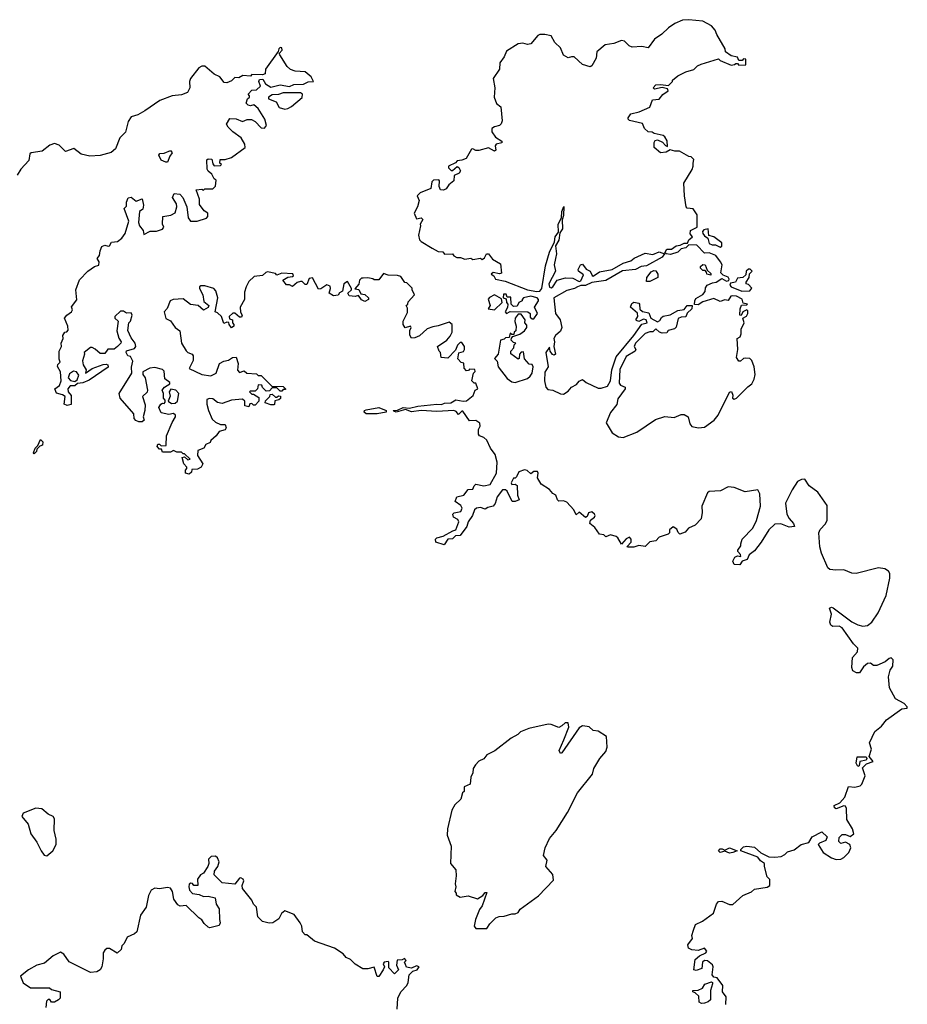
# Model space of a CAD drawing. Extents: x 2106670 to 2323771, y 35271 to 224896.
# Tile 297 of 419: x 2245042 to 2250710, y 145566 to 151850. Entities that reach past the tile are written whole.
import ezdxf

# ---------------------------------------------------------------- set-up
doc = ezdxf.new("R2010")
doc.units = 0

msp = doc.modelspace()

# ---------------------------------------------------------------- linework, layer by layer
at = {"layer": '0CON20XD'}
for points in [[(2248895, 149184.2), (2248982.7, 149217.3), (2249102.6, 149297.4), (2249162.7, 149317.3), (2249221.7, 149311.7), (2249265, 149330), (2249285, 149329.4), (2249310, 149315), (2249321.2, 149271.2), (2249334.3, 149254.3), (2249376.1, 149246.1), (2249415, 149250), (2249476.2, 149293.8), (2249502.2, 149325), (2249575, 149473.8), (2249588.1, 149478.1), (2249596, 149454), (2249593.8, 149433.8), (2249605, 149427.5), (2249620, 149435), (2249692.3, 149507.7), (2249717.5, 149525), (2249732.5, 149555), (2249737.5, 149585), (2249732.5, 149635), (2249717.5, 149675), (2249705, 149686.7), (2249675, 149690), (2249663, 149687), (2249645, 149670), (2249635, 149670), (2249620, 149695), (2249628.8, 149745), (2249622.5, 149815), (2249642.5, 149825), (2249650, 149845), (2249650, 149875), (2249667.5, 149915), (2249660, 149945), (2249683, 149957), (2249692.5, 149975), (2249691.7, 149991.7), (2249685, 149997.5), (2249660, 149985), (2249648.3, 149961.7), (2249640, 149965), (2249642.5, 150005), (2249651.7, 150028.3), (2249685, 150030), (2249690, 150035), (2249661.7, 150041.7), (2249657.5, 150057.5), (2249655, 150066.7), (2249620, 150085), (2249595, 150088.6), (2249584, 150085), (2249565, 150057.5), (2249545, 150062.5), (2249515, 150052.5), (2249475, 150070), (2249405, 150049.5), (2249375, 150030.6), (2249352, 150032), (2249352.9, 150055), (2249360.3, 150069.7), (2249405, 150096), (2249418.6, 150115), (2249420.8, 150139.2), (2249432.5, 150155), (2249465, 150171.2), (2249490, 150175), (2249525, 150197.5), (2249555, 150181.2), (2249570, 150185), (2249572.5, 150195), (2249566.4, 150206.4), (2249535, 150220), (2249520, 150235), (2249526.7, 150285), (2249517.5, 150305), (2249487.5, 150345), (2249445, 150362.5), (2249415, 150360), (2249365, 150410), (2249315, 150414), (2249295, 150394.2), (2249265, 150387.5), (2249245, 150366), (2249198.8, 150351.2), (2249170, 150355), (2249162.5, 150362.5), (2249175, 150386.2), (2249205, 150386.2), (2249233.2, 150406.8), (2249260, 150410), (2249285, 150422.9), (2249306.4, 150423.6), (2249315.8, 150444.2), (2249337.5, 150465), (2249323, 150483), (2249326.4, 150503.6), (2249367.5, 150525), (2249367.5, 150605), (2249343, 150643), (2249305, 150647.5), (2249297.5, 150655), (2249287.5, 150725), (2249283.6, 150806.4), (2249335.9, 150894.1), (2249343.3, 150915), (2249342.5, 150935), (2249347, 150957), (2249330, 150975), (2249315, 150977.5), (2249255, 151010), (2249225, 151010), (2249195, 151020), (2249170, 151005), (2249135, 151000), (2249092.5, 151035), (2249093.6, 151066.4), (2249100, 151080), (2249115, 151083.3), (2249147.5, 151067.5), (2249165, 151047.5), (2249178.3, 151041.7), (2249177, 151077), (2249161.7, 151101.7), (2249150, 151110), (2249093, 151123), (2249081.7, 151131.7), (2249055, 151133.3), (2249031.2, 151155), (2249018.3, 151188.3), (2248936.1, 151206.1), (2248926.7, 151215), (2248927, 151223), (2248945, 151249.2), (2248998.3, 151261.7), (2249065, 151290.8), (2249082.3, 151337.7), (2249125, 151342.5), (2249148.5, 151371.5), (2249182.5, 151395), (2249178.3, 151408.3), (2249145, 151417.5), (2249095, 151407.5), (2249087.5, 151415), (2249105, 151433.3), (2249133.6, 151436.4), (2249185, 151430), (2249210, 151455), (2249210, 151465), (2249245, 151492.5), (2249295, 151517.5), (2249347, 151533), (2249370, 151555), (2249393, 151567), (2249505, 151600), (2249515, 151590), (2249585, 151560), (2249607, 151563), (2249615, 151570), (2249625, 151570), (2249635, 151560), (2249678.3, 151561.7), (2249678.3, 151598.3), (2249665, 151600), (2249655, 151590), (2249635, 151590), (2249625, 151610), (2249585, 151620), (2249550, 151645), (2249547.5, 151665), (2249493.8, 151755), (2249483.8, 151783.8), (2249460.5, 151810.5), (2249405, 151840), (2249315, 151850), (2249275, 151846.7), (2249225, 151826.2), (2249185, 151798.8), (2249141.7, 151758.3), (2249095, 151726.2), (2249055, 151670), (2249015, 151678), (2248953.9, 151673.9), (2248933.9, 151683.9), (2248905, 151712.5), (2248885, 151716.7), (2248835, 151698.8), (2248780.3, 151689.7), (2248727.5, 151645), (2248723.3, 151605), (2248695.8, 151555), (2248685, 151549.2), (2248635, 151564.2), (2248582.5, 151612.5), (2248565, 151614), (2248545, 151606.2), (2248515, 151624.2), (2248495, 151670), (2248460, 151705), (2248435, 151747.5), (2248396.2, 151756.2), (2248363.9, 151756.1), (2248350.5, 151749.5), (2248305, 151696.7), (2248285, 151691.2), (2248255, 151700), (2248225, 151696.2), (2248150.7, 151649.3), (2248135, 151612.5), (2248108.6, 151575), (2248106.7, 151535), (2248066.2, 151475), (2248075.8, 151415.8), (2248071.2, 151355), (2248086.7, 151315), (2248114.1, 151294.1), (2248122, 151205), (2248115.7, 151184.3), (2248105.8, 151174.2), (2248073, 151167), (2248057.5, 151155), (2248056.7, 151135), (2248080.7, 151100.7), (2248120, 151075), (2248120, 151065), (2248083.6, 151056.4), (2248077.5, 151045), (2248081.7, 151018.3), (2248075, 151010), (2248035, 151031.2), (2247974.1, 151015.9), (2247955, 151016.2), (2247935, 151026.2), (2247926.4, 151023.6), (2247892.5, 150965), (2247865, 150952.5), (2247835, 150950), (2247825, 150937.5), (2247780, 150915), (2247780, 150905), (2247798.3, 150888.3), (2247805, 150887.5), (2247835, 150912.5), (2247846.4, 150906.4), (2247856.7, 150885), (2247849.3, 150870.7), (2247817.5, 150855), (2247815, 150822.5), (2247782.9, 150797.1), (2247765, 150770), (2247747.3, 150762.7), (2247730, 150765), (2247720, 150785), (2247722.5, 150822.5), (2247717.5, 150827.5), (2247685, 150826.7), (2247673.3, 150815), (2247666.7, 150773.3), (2247600, 150745), (2247580, 150725), (2247592.5, 150695), (2247582.5, 150655), (2247561.2, 150615), (2247575, 150580), (2247605, 150586.2), (2247616.2, 150575), (2247600, 150545), (2247602.5, 150535), (2247588, 150475), (2247595.8, 150445.8), (2247605, 150434.2), (2247675, 150391.9), (2247715, 150371.2), (2247745, 150367.5), (2247753.8, 150353.8), (2247805, 150356.7), (2247815, 150342.5), (2247833.3, 150333.3), (2247857, 150333), (2247885, 150322.5), (2247923, 150327), (2247935, 150320), (2247985, 150327.5), (2247995, 150320), (2248009.3, 150330.7), (2248023.8, 150356.2), (2248035, 150356.7), (2248061.2, 150321.2), (2248112.5, 150292.5), (2248118.3, 150231.7), (2248105, 150227.5), (2248065, 150236.7), (2248053.3, 150225), (2248070, 150215), (2248080, 150195), (2248142, 150182), (2248285, 150126.9), (2248345, 150114.6), (2248363.7, 150116.4), (2248375.8, 150135), (2248400.3, 150279.7), (2248425.7, 150365.7), (2248457, 150433), (2248460.9, 150465), (2248482.5, 150495), (2248481.2, 150545), (2248501.2, 150585), (2248504.7, 150625.3), (2248517.5, 150657.5), (2248515, 150600), (2248507.1, 150572.9), (2248507.5, 150515), (2248490.3, 150489.7), (2248485, 150443.3), (2248464.3, 150405.7), (2248469.1, 150355), (2248462.5, 150325), (2248455.8, 150285), (2248462.5, 150245), (2248421.4, 150165), (2248425, 150143.8), (2248435, 150138), (2248446, 150145), (2248475, 150187.5), (2248528.3, 150201.7), (2248575, 150201.2), (2248615, 150178.8), (2248625, 150183.3), (2248641.7, 150221.7), (2248610, 150245), (2248607.5, 150255), (2248623.3, 150285), (2248635, 150290), (2248658.8, 150258.8), (2248685.9, 150245.9), (2248696.7, 150216.7), (2248705, 150212.5), (2248745, 150240), (2248825, 150256.7), (2248895, 150296.9), (2248945, 150311.1), (2248965, 150328), (2249035, 150360), (2249085, 150350.6), (2249125, 150368.6), (2249160, 150355), (2249143.8, 150335), (2249045, 150280), (2249010, 150275), (2248975, 150256), (2248892, 150248), (2248784.2, 150185.8), (2248695, 150172.5), (2248655, 150153.3), (2248625, 150153.3), (2248603.3, 150145), (2248585, 150133.8), (2248535, 150122), (2248452.5, 150075), (2248464, 149974), (2248493.3, 149935), (2248503.3, 149885), (2248495, 149862.5), (2248462.5, 149835), (2248452.5, 149815), (2248456.7, 149795), (2248452.5, 149765), (2248462.5, 149715), (2248455, 149710), (2248444, 149714), (2248430, 149735), (2248425, 149760), (2248400.8, 149725), (2248417.1, 149635), (2248395, 149600), (2248394.1, 149545), (2248401.9, 149505), (2248415, 149488.8), (2248445.7, 149485.7), (2248495, 149462), (2248515, 149460), (2248545, 149478.8), (2248566.2, 149505), (2248597.3, 149522.7), (2248615, 149543.8), (2248635, 149553.8), (2248660, 149535), (2248735, 149498), (2248755, 149498), (2248795, 149512), (2248815.4, 149545), (2248822.9, 149615), (2248851.2, 149698.8), (2248964.5, 149835), (2249014.2, 149905.8), (2249048, 149915), (2249042.5, 149935), (2249025, 149938.8), (2248995.9, 149924.1), (2248980, 149930), (2248976.7, 149935), (2248990, 149955), (2248987.5, 149977.5), (2248942.5, 150015), (2248950.8, 150039.2), (2248963.6, 150046.4), (2248995, 150040), (2249000, 150035), (2249001.7, 150001.7), (2249018.3, 149988.3), (2249058.8, 149978.8), (2249072.5, 149945), (2249115, 149921.9), (2249130.6, 149929.4), (2249140, 149950), (2249151.2, 149958.8), (2249195, 149965.6), (2249245, 149994.5), (2249285, 150001.2), (2249305, 150026), (2249336.4, 150026.4), (2249334.3, 150005), (2249303.9, 149976.1), (2249295, 149953.3), (2249265, 149951.4), (2249247, 149943), (2249233.3, 149886.7), (2249223.6, 149876.4), (2249183.8, 149866.2), (2249175, 149852.5), (2249145, 149848.8), (2249127.5, 149855), (2249105, 149877.5), (2249085, 149857.5), (2249065, 149858), (2249035, 149848.1), (2248973.3, 149785), (2248966, 149765), (2248977.5, 149745), (2248972.5, 149735), (2248915, 149699.4), (2248873.4, 149616.6), (2248871.1, 149531.1), (2248878.3, 149518.3), (2248907.5, 149505), (2248907.5, 149495), (2248860.7, 149429.3), (2248854.2, 149395), (2248815, 149343.3), (2248786.1, 149276.1), (2248825, 149214.2), (2248865, 149188), (2248895, 149184.2)], [(2246218.3, 150051.7), (2246250, 150025), (2246246.2, 150013.8), (2246215, 149996.7), (2246182.5, 150025), (2246132.1, 150032.1), (2246085, 150068), (2246022.5, 150065), (2246002, 150055), (2245984.2, 150005.8), (2245964.2, 149985), (2245975, 149942.5), (2246005, 149927.5), (2246035, 149886.2), (2246064.4, 149864.4), (2246075.9, 149785.9), (2246105, 149736.2), (2246115, 149726), (2246143.3, 149715), (2246150, 149705), (2246149.2, 149675), (2246124.1, 149624.1), (2246205, 149586), (2246262.5, 149577.5), (2246297.5, 149595), (2246317.5, 149655), (2246345, 149671.2), (2246375, 149677.5), (2246400, 149695), (2246425, 149696.7), (2246437.5, 149655), (2246433.6, 149613.6), (2246445, 149597.5), (2246475, 149610), (2246493, 149593), (2246555, 149590), (2246565, 149580), (2246585, 149580), (2246651.7, 149511.7), (2246725, 149510), (2246740, 149495), (2246740, 149490), (2246725, 149490), (2246715, 149480), (2246705, 149480), (2246685, 149500), (2246655, 149500), (2246638.3, 149481.7), (2246615, 149480), (2246591.7, 149501.7), (2246588.3, 149518.3), (2246565, 149520), (2246560, 149495), (2246545, 149480), (2246515, 149480), (2246510, 149475), (2246525, 149460), (2246535, 149460), (2246568.3, 149438.3), (2246570, 149415), (2246545, 149390), (2246535, 149390), (2246525, 149400), (2246511.7, 149398.3), (2246505, 149380), (2246480, 149385), (2246480, 149415), (2246465, 149427.5), (2246395, 149422.5), (2246335, 149400), (2246305, 149406.7), (2246275, 149430), (2246255, 149433.3), (2246237.5, 149425), (2246236.4, 149396.4), (2246246.7, 149355), (2246270.7, 149300.7), (2246291.7, 149281.7), (2246325, 149267.5), (2246355, 149267.5), (2246360, 149245), (2246355, 149232.5), (2246315, 149222.5), (2246297.5, 149195), (2246262.5, 149165), (2246258.3, 149151.7), (2246230.7, 149139.3), (2246217.5, 149115), (2246180, 149100), (2246178.3, 149068.3), (2246212.5, 149015), (2246200, 148995), (2246178.3, 148981.7), (2246141.7, 148978.3), (2246138.3, 148961.7), (2246125, 148950), (2246100, 148955), (2246100, 148975), (2246110, 148985), (2246110, 148995), (2246090, 149015), (2246080, 149055), (2246095, 149060), (2246115, 149040), (2246130, 149045), (2246095, 149080), (2246085, 149080), (2246075, 149090), (2246045, 149090), (2246025, 149100), (2246005, 149090), (2245955, 149090), (2245948.3, 149108.3), (2245935, 149110), (2245920, 149125), (2245925, 149140), (2245935, 149140), (2245945, 149130), (2245978.3, 149131.7), (2245980, 149195), (2246015, 149280), (2246036.7, 149315), (2246036, 149326), (2246025, 149337.5), (2245995, 149331.2), (2245945, 149340), (2245930, 149375), (2245943.6, 149396.4), (2245955, 149402.5), (2245965, 149400), (2245971.7, 149408.3), (2245971.7, 149421.7), (2245960, 149435), (2245960, 149465), (2245952.5, 149485), (2245967.5, 149505), (2246000, 149525), (2246000, 149535), (2245968.3, 149558.3), (2245965, 149607.5), (2245955, 149616.7), (2245905, 149630), (2245873.6, 149626.4), (2245827.5, 149602.5), (2245828.8, 149585), (2245844.1, 149564.1), (2245857.5, 149485), (2245856.7, 149473.3), (2245826.7, 149445), (2245842.3, 149392.3), (2245842, 149355), (2245831.2, 149315), (2245837.5, 149295), (2245825, 149282.5), (2245803, 149283), (2245783, 149293), (2245773.9, 149303.9), (2245771.2, 149335), (2245683.3, 149435), (2245676.7, 149465), (2245758.8, 149595), (2245757, 149633), (2245765, 149670), (2245750, 149700), (2245732.5, 149705), (2245721.2, 149725), (2245725, 149736.7), (2245775, 149751.2), (2245783.3, 149765), (2245780, 149785), (2245755, 149820), (2245733, 149867), (2245740, 149915), (2245750, 149925), (2245760, 149965), (2245755, 149980), (2245725, 149977.5), (2245705, 149990), (2245685, 149990), (2245650, 149955), (2245650, 149945), (2245670, 149925), (2245662, 149865), (2245675, 149817.5), (2245690, 149795), (2245687.5, 149785), (2245667.5, 149765), (2245645, 149747.5), (2245605, 149746.2), (2245585, 149720), (2245555, 149718.8), (2245525, 149747.5), (2245505, 149757.5), (2245495, 149757.5), (2245453.3, 149726.7), (2245456.7, 149715), (2245443.3, 149673.3), (2245448.3, 149648.3), (2245467.5, 149615), (2245463, 149593), (2245505, 149623.8), (2245575, 149650), (2245595, 149652.5), (2245605, 149647.5), (2245607.5, 149632.5), (2245485, 149550), (2245445, 149533.3), (2245411.2, 149528.8), (2245395, 149513.8), (2245365, 149512.5), (2245350, 149495), (2245352.5, 149475), (2245371.7, 149451.7), (2245370, 149395), (2245345, 149387.5), (2245327, 149397), (2245332.5, 149445), (2245315, 149456.7), (2245277, 149467), (2245267.5, 149495), (2245295.6, 149514.4), (2245306.2, 149545), (2245301.7, 149601.7), (2245283.6, 149636.4), (2245285, 149650), (2245300, 149665), (2245294.1, 149684.1), (2245293.3, 149735), (2245308.8, 149765), (2245308, 149785), (2245320, 149815), (2245317.5, 149835), (2245330, 149855), (2245342.5, 149857.5), (2245351.7, 149868.3), (2245348.8, 149895), (2245327.5, 149945), (2245342.5, 149965), (2245374, 149985), (2245379.2, 149999.2), (2245373, 150017), (2245407.3, 150062.7), (2245401.2, 150125), (2245425, 150190), (2245477.5, 150245), (2245520, 150275), (2245547.3, 150282.7), (2245548.8, 150305), (2245536.7, 150325), (2245552.5, 150345), (2245555.5, 150375), (2245567.1, 150402.9), (2245585, 150412), (2245606.2, 150403.8), (2245615, 150407.5), (2245629.3, 150430.7), (2245665.7, 150434.3), (2245694.2, 150455.8), (2245716, 150485), (2245738.8, 150565), (2245710, 150645), (2245725, 150660), (2245723.8, 150685), (2245735, 150712.5), (2245755, 150716.7), (2245785, 150691.2), (2245825, 150707.5), (2245833.6, 150666.4), (2245828.3, 150641.7), (2245807.5, 150625), (2245801.2, 150555), (2245806.7, 150535), (2245830, 150505), (2245835, 150480), (2245875, 150500), (2245915, 150500), (2245955, 150512.5), (2245962.5, 150525), (2245953.3, 150545), (2245957, 150593), (2246007, 150603), (2246035, 150617.5), (2246046, 150655), (2246042.5, 150675), (2246017.5, 150715), (2246028.3, 150741.7), (2246065, 150737.5), (2246083.3, 150715), (2246110, 150655), (2246118.8, 150585), (2246133.3, 150565), (2246175.8, 150564.2), (2246235, 150583.3), (2246242.5, 150595), (2246242.5, 150615), (2246220.7, 150630.7), (2246191.2, 150671.2), (2246190, 150705), (2246170, 150765), (2246205, 150767.5), (2246215, 150762.5), (2246225, 150770), (2246275, 150770), (2246291.7, 150788.3), (2246297.5, 150825), (2246283.3, 150833.3), (2246268.8, 150865), (2246245, 150882.5), (2246238.8, 150895), (2246237.5, 150955), (2246245, 150962.5), (2246270, 150960), (2246275, 150930), (2246285, 150917.5), (2246325, 150920), (2246330, 150925), (2246320, 150935), (2246322.5, 150957.5), (2246355, 150957.5), (2246395, 150970), (2246482.5, 151035), (2246480, 151055), (2246456.2, 151095), (2246403.6, 151133.6), (2246373.6, 151163.6), (2246363, 151183), (2246385, 151220), (2246425, 151217.5), (2246465, 151200), (2246495, 151212.5), (2246523, 151213), (2246545, 151200), (2246585, 151160), (2246605, 151157.5), (2246617.5, 151175), (2246607.5, 151215), (2246565, 151282.5), (2246537, 151307), (2246515, 151300), (2246500, 151305), (2246488.3, 151318.3), (2246497.5, 151345), (2246510, 151355), (2246510, 151365), (2246500, 151375), (2246525, 151400), (2246555, 151402.5), (2246580, 151425), (2246570, 151455), (2246572.5, 151467.5), (2246595, 151470), (2246611.7, 151441.7), (2246645, 151418.8), (2246706.4, 151433.6), (2246765, 151424.3), (2246793, 151437), (2246855, 151439.4), (2246885, 151452.9), (2246917.5, 151455), (2246903.3, 151485), (2246865, 151518), (2246800.7, 151520.7), (2246771.7, 151531.7), (2246750.7, 151550.7), (2246702.5, 151625), (2246700, 151635), (2246718, 151655), (2246715, 151670), (2246705, 151673.3), (2246696.7, 151665), (2246692.5, 151647.5), (2246612.5, 151535), (2246610, 151505), (2246591.7, 151498.3), (2246525, 151500), (2246515, 151490), (2246467, 151493), (2246441.7, 151478.3), (2246415, 151480), (2246395, 151460), (2246365, 151447.5), (2246348.3, 151448.3), (2246320, 151485), (2246285, 151502.5), (2246225, 151553.3), (2246205, 151553.8), (2246185, 151542), (2246132.9, 151475), (2246125.8, 151455), (2246128.6, 151415), (2246114.7, 151385.3), (2246075, 151370.4), (2246015.9, 151364.1), (2245937.5, 151335), (2245841.9, 151268.1), (2245796.7, 151243.3), (2245755, 151230.5), (2245735, 151200), (2245717.6, 151132.4), (2245681.4, 151095), (2245653.9, 151026.1), (2245626.7, 151003.3), (2245555, 150982.5), (2245489.3, 150979.3), (2245435, 150990.8), (2245387.7, 151027.7), (2245335, 151008.6), (2245295, 151049.2), (2245265, 151059.2), (2245235, 151049.2), (2245185, 151011.1), (2245115, 151001.2), (2245106.1, 150993.9), (2245099.5, 150950.5), (2245049.2, 150895), (2245025, 150858.6)], [(2246735, 151280), (2246755, 151283.8), (2246776.7, 151295), (2246845, 151352.5), (2246847.5, 151375), (2246835, 151383.3), (2246725, 151383.8), (2246695, 151373.3), (2246655, 151370), (2246630, 151355), (2246630, 151345), (2246680, 151325), (2246699.3, 151289.3), (2246735, 151280)], [(2245975, 150940), (2245945, 150953.8), (2245931.4, 150985), (2245937.5, 150995), (2245965, 150999.2), (2246005, 151015.8), (2246015, 151000), (2246000, 150980), (2245985, 150941.2), (2245975, 150940)], [(2249515, 150398), (2249525, 150403.8), (2249525, 150425.7), (2249475, 150463.8), (2249443.6, 150473.6), (2249437.5, 150515), (2249411.4, 150508.6), (2249401.2, 150498.8), (2249403.3, 150485), (2249415, 150470), (2249436.7, 150456.7), (2249445, 150422.5), (2249463.8, 150413.8), (2249485, 150414), (2249515, 150398)], [(2249455, 150220), (2249430, 150225), (2249428.3, 150238.3), (2249418.3, 150248.3), (2249405, 150250), (2249390, 150265), (2249390, 150275), (2249405, 150287.5), (2249420, 150285), (2249431.7, 150251.7), (2249455, 150230), (2249455, 150220)], [(2249653.3, 150116.7), (2249705, 150120), (2249717, 150137), (2249695, 150160), (2249680, 150165), (2249680, 150175), (2249700, 150205), (2249701.7, 150228.3), (2249720, 150245), (2249707, 150257), (2249695, 150257.5), (2249680, 150245), (2249678.3, 150221.7), (2249660, 150205), (2249625, 150200), (2249612.5, 150175), (2249581.2, 150168.8), (2249576.7, 150155), (2249584.5, 150144.5), (2249653.3, 150116.7)], [(2250172.5, 146535), (2250225, 146500), (2250255, 146491.2), (2250285, 146493.3), (2250305, 146502.5), (2250337.5, 146535), (2250350, 146565), (2250342.5, 146585), (2250315, 146600), (2250285, 146592.5), (2250273.3, 146605), (2250275, 146630), (2250295, 146650), (2250315, 146650), (2250345, 146637.5), (2250367.5, 146655), (2250360, 146685), (2250323.3, 146745), (2250322.5, 146815), (2250315, 146830), (2250305, 146832.5), (2250255, 146813.3), (2250245, 146820), (2250243.3, 146835), (2250278.8, 146851.2), (2250311.4, 146888.6), (2250334.5, 146955.5), (2250375, 146952.1), (2250409.9, 146960.1), (2250419.8, 146970.2), (2250441.1, 147025), (2250423.9, 147076.1), (2250449.2, 147100.8), (2250492.5, 147115), (2250467, 147147), (2250481.2, 147195), (2250468.8, 147235), (2250502.1, 147307.9), (2250545, 147341.2), (2250577.8, 147382.2), (2250675, 147452.5), (2250710, 147455), (2250710, 147465), (2250690, 147485), (2250634, 147515), (2250596, 147585), (2250589.2, 147655), (2250601.2, 147698.8), (2250616.7, 147725), (2250620, 147765), (2250607.5, 147777.5), (2250595, 147772.5), (2250568.3, 147751.7), (2250515, 147728.8), (2250495, 147727.5), (2250475, 147743.8), (2250455, 147741.2), (2250430.7, 147719.3), (2250405, 147682), (2250385, 147682), (2250362.5, 147695), (2250356.4, 147716.4), (2250360.7, 147779.3), (2250392.5, 147815), (2250395, 147840), (2250367.1, 147867.1), (2250295, 147969.4), (2250275, 147980), (2250235, 147977.5), (2250221.2, 147985), (2250215.8, 148005), (2250225.7, 148055.7), (2250212.5, 148095), (2250225, 148100), (2250235.5, 148095.5), (2250355, 148008), (2250395, 147987.5), (2250425, 147980), (2250455.5, 147984.5), (2250482.5, 148005), (2250524.2, 148065), (2250574.4, 148175), (2250598.6, 148285), (2250598.8, 148315), (2250590.5, 148330.5), (2250565.7, 148345.7), (2250525, 148352.5), (2250383.5, 148316.5), (2250355, 148317.5), (2250305, 148338.2), (2250252.6, 148337.4), (2250215, 148340), (2250201.5, 148351.5), (2250161.8, 148445), (2250151.5, 148485), (2250144.3, 148575), (2250153.6, 148596.4), (2250187.4, 148632.6), (2250199.2, 148655), (2250198.9, 148748.9), (2250138.8, 148835), (2250083.8, 148875), (2250055, 148916.7), (2250033.6, 148916.4), (2250008.3, 148901.7), (2249975, 148850), (2249932.5, 148765), (2249940, 148695), (2249955, 148666.2), (2249982.5, 148635), (2249990, 148615), (2249955, 148612.2), (2249903, 148633), (2249865, 148631.2), (2249825.7, 148594.3), (2249776.7, 148515), (2249735, 148460.8), (2249701.2, 148435), (2249688, 148405), (2249656.4, 148393.6), (2249640, 148370), (2249603.8, 148373.8), (2249595.8, 148395), (2249609.3, 148420.7), (2249625, 148427.5), (2249646.2, 148423.8), (2249645, 148437.5), (2249627.5, 148455), (2249627.5, 148465), (2249647.1, 148492.9), (2249646, 148505), (2249655.5, 148534.5), (2249724.2, 148605), (2249746.7, 148653.3), (2249772.9, 148745), (2249769.2, 148825), (2249755, 148848.8), (2249675, 148837.1), (2249605, 148864), (2249565, 148868.8), (2249516.6, 148843.4), (2249445, 148838.6), (2249435, 148830), (2249398.9, 148745), (2249400.8, 148705), (2249394, 148665), (2249355, 148623.3), (2249312.5, 148605), (2249290.7, 148579.3), (2249257.5, 148567.5), (2249246.4, 148576.4), (2249238.8, 148598.8), (2249215, 148612.5), (2249192.5, 148595), (2249192.5, 148575), (2249183.6, 148566.4), (2249125, 148546.7), (2249105, 148523.3), (2249065, 148517.5), (2249035, 148487.5), (2248995, 148493.3), (2248963, 148483), (2248923, 148483), (2248921.7, 148488.3), (2248946.7, 148515), (2248947.5, 148535), (2248937, 148547), (2248915, 148537.5), (2248885, 148502.5), (2248862.3, 148542.3), (2248851.2, 148551.2), (2248815, 148562.5), (2248785, 148550), (2248771.7, 148561.7), (2248745, 148567.5), (2248715, 148610), (2248682.5, 148635), (2248687.5, 148655), (2248712.5, 148675), (2248717.5, 148685), (2248712.5, 148695), (2248695, 148708.8), (2248675, 148702.5), (2248665, 148680), (2248655, 148672.5), (2248615, 148707.5), (2248595, 148690), (2248581.2, 148721.2), (2248535, 148771.2), (2248515, 148778.8), (2248485, 148776.2), (2248476.2, 148785), (2248466.2, 148815), (2248445.8, 148825.8), (2248425, 148851.2), (2248371.2, 148885), (2248348, 148925), (2248353.3, 148955), (2248347.5, 148967.5), (2248325, 148966.7), (2248305, 148952.5), (2248283.6, 148973.6), (2248265, 148976.7), (2248230, 148965), (2248215, 148932.5), (2248206.1, 148923.9), (2248195, 148923.3), (2248180, 148895), (2248185, 148884), (2248206.4, 148886.4), (2248217.7, 148877.7), (2248220.8, 148815), (2248232.5, 148785), (2248205, 148774), (2248186, 148776), (2248155, 148841.2), (2248145, 148850), (2248125, 148848.8), (2248090, 148805), (2248078.1, 148761.9), (2248065, 148746.2), (2248032.3, 148737.7), (2248015, 148726.7), (2247985, 148737.5), (2247958, 148732), (2247947.3, 148722.7), (2247934.3, 148685), (2247906.2, 148645), (2247897.5, 148615), (2247855, 148557.5), (2247825, 148556.2), (2247805, 148537.5), (2247776.4, 148533.6), (2247751.7, 148498.3), (2247700, 148515), (2247697.5, 148535), (2247705, 148542.5), (2247747, 148553), (2247807, 148587), (2247827.5, 148595), (2247846.2, 148645), (2247839.5, 148659.5), (2247811.2, 148675), (2247807.5, 148695), (2247816.7, 148703.3), (2247858.1, 148711.9), (2247867.3, 148732.7), (2247859.7, 148749.7), (2247823.3, 148775), (2247833.3, 148805), (2247877.5, 148815), (2247905, 148852.5), (2247935.8, 148854.2), (2247944, 148876), (2247955, 148886.7), (2248005, 148876), (2248045.9, 148884.1), (2248087.5, 148955), (2248090, 149025), (2248077.5, 149075), (2248049.2, 149115), (2248025.7, 149165.7), (2248005, 149183.3), (2247977.5, 149195), (2247972.5, 149205), (2247972.5, 149235), (2247982.5, 149255), (2247980, 149275), (2247955, 149292.5), (2247915, 149290), (2247871.7, 149351.7), (2247865, 149352.5), (2247845, 149330), (2247829.3, 149349.3), (2247815, 149356.2), (2247705, 149349.5), (2247605, 149356.7), (2247545, 149347.1), (2247505, 149361.4), (2247445.7, 149344.3), (2247430.7, 149350.7), (2247427.5, 149355), (2247455, 149358.8), (2247490, 149375), (2247531.4, 149371.4), (2247585, 149384.4), (2247705, 149395.7), (2247735, 149394.5), (2247755, 149401.9), (2247795, 149404.2), (2247826.4, 149423.6), (2247874.5, 149414.5), (2247895, 149416.7), (2247938.3, 149451.7), (2247950, 149485), (2247967.5, 149495), (2247955, 149530), (2247945, 149530), (2247930, 149545), (2247940, 149595), (2247950, 149605), (2247948.3, 149618.3), (2247915, 149620), (2247908.3, 149611.7), (2247895, 149610), (2247880, 149625), (2247878.3, 149658.3), (2247861.7, 149661.7), (2247840, 149685), (2247847, 149723), (2247875, 149732.5), (2247882.5, 149745), (2247882.5, 149765), (2247865, 149790), (2247855, 149790), (2247837, 149773), (2247825, 149740), (2247775, 149690), (2247733, 149693), (2247730, 149725), (2247720, 149735), (2247710, 149765), (2247770, 149805), (2247790.7, 149829.3), (2247803.6, 149856.4), (2247803.3, 149905), (2247785, 149920), (2247714.1, 149895.9), (2247679.5, 149890.5), (2247643.9, 149876.1), (2247595, 149832.5), (2247565, 149818.8), (2247545, 149817.5), (2247533.9, 149836.1), (2247533.6, 149866.4), (2247542.5, 149885), (2247537.5, 149895), (2247503, 149883), (2247490, 149905), (2247490, 149925), (2247519.2, 149980.8), (2247519.3, 150009.3), (2247510, 150025), (2247520, 150035), (2247521.7, 150048.3), (2247563.3, 150095), (2247547.5, 150125), (2247547.5, 150137.5), (2247515, 150170), (2247501.7, 150171.7), (2247475, 150210), (2247455, 150217.5), (2247395, 150220), (2247365, 150230), (2247335, 150190), (2247305, 150190), (2247297, 150197), (2247265, 150202.5), (2247235, 150200), (2247225, 150200), (2247211.7, 150188.3), (2247207, 150163), (2247182.5, 150132.5), (2247208.3, 150128.3), (2247220, 150100), (2247247, 150097), (2247270, 150075), (2247270, 150065), (2247245, 150052.5), (2247225, 150062.5), (2247205, 150090), (2247185, 150083.3), (2247147, 150087), (2247137.5, 150105), (2247160, 150125), (2247160, 150135), (2247135, 150180), (2247112.5, 150165), (2247103, 150117), (2247083.8, 150106.2), (2247075, 150092.5), (2247045, 150086.7), (2247017.5, 150105), (2247027.5, 150135), (2247025, 150150), (2247003, 150157), (2246965, 150132.5), (2246951.2, 150131.2), (2246911.7, 150201.7), (2246890.7, 150199.3), (2246875, 150160), (2246865, 150160), (2246845, 150180), (2246835, 150180), (2246815, 150172.5), (2246785, 150147.5), (2246765, 150157.5), (2246745, 150157.5), (2246722.5, 150187.5), (2246755, 150207.5), (2246785, 150210), (2246790, 150215), (2246787, 150227), (2246715, 150232.5), (2246685, 150220), (2246675, 150230), (2246625, 150240), (2246613, 150237), (2246591.7, 150218.3), (2246538.3, 150211.7), (2246505, 150180), (2246487.5, 150145), (2246478.3, 150111.7), (2246477.5, 150065), (2246450, 150015), (2246453, 149983), (2246462.5, 149965), (2246458.3, 149951.7), (2246445, 149952.5), (2246415, 149977.5), (2246403, 149977), (2246380, 149955), (2246381.7, 149941.7), (2246400, 149935), (2246400, 149915), (2246410, 149905), (2246410, 149895), (2246395, 149883.3), (2246380, 149905), (2246378.3, 149918.3), (2246365, 149920), (2246345, 149910), (2246330, 149955), (2246305, 149980), (2246290, 149985), (2246306.7, 150075), (2246295, 150120), (2246282.5, 150135), (2246225, 150152.5), (2246198.3, 150151.7), (2246190, 150145), (2246190, 150135), (2246212.5, 150095), (2246218.3, 150051.7)], [(2249065, 150180), (2249045, 150180), (2249046.2, 150205), (2249075, 150240), (2249091.7, 150248.3), (2249105, 150246.7), (2249117.5, 150225), (2249116, 150205), (2249065, 150180)], [(2248075, 149998.8), (2248122.5, 150045), (2248118.3, 150068.3), (2248075, 150093.8), (2248043.1, 150076.9), (2248034.4, 150065.6), (2248046.2, 150025), (2248032.5, 150005), (2248075, 149998.8)], [(2248325, 149940), (2248348, 149975), (2248330, 150015), (2248354.4, 150055), (2248355.5, 150065), (2248345.7, 150075), (2248305, 150085.5), (2248260, 150075), (2248250, 150065), (2248250, 150055), (2248230, 150045), (2248218.3, 150021.7), (2248195, 150020), (2248180, 150035), (2248178.3, 150078.3), (2248155, 150080), (2248148.3, 150098.3), (2248131.7, 150098.3), (2248130, 150075), (2248148.3, 150068.3), (2248150, 150045), (2248160, 150035), (2248157, 150013), (2248142.5, 149985), (2248150, 149975), (2248175, 149987.5), (2248286.4, 149986.4), (2248302.5, 149975), (2248301.7, 149951.7), (2248315, 149940), (2248325, 149940)], [(2248205, 149534.4), (2248285, 149560), (2248302.5, 149575), (2248313.8, 149595), (2248320, 149635), (2248315, 149650), (2248295, 149652.5), (2248266.4, 149686.4), (2248260, 149730), (2248245, 149727.5), (2248233.9, 149716.1), (2248231.7, 149688.3), (2248225, 149682.5), (2248178.3, 149718.3), (2248177.5, 149735), (2248197.5, 149755), (2248200, 149775), (2248210, 149785), (2248195, 149790), (2248180, 149805), (2248181.7, 149818.3), (2248191.7, 149828.3), (2248235, 149843.3), (2248265, 149863.3), (2248281.2, 149885), (2248280, 149900), (2248267.5, 149915), (2248270, 149935), (2248245, 149970), (2248225, 149970), (2248206, 149945), (2248204.1, 149924.1), (2248212.5, 149895), (2248210, 149865), (2248200, 149855), (2248198.3, 149841.7), (2248185, 149840), (2248175, 149850), (2248168.3, 149821.7), (2248145, 149820), (2248135, 149810), (2248112.5, 149805), (2248096.7, 149715), (2248073.3, 149686.7), (2248091.2, 149671.2), (2248097.8, 149635), (2248155, 149560.6), (2248185, 149539.4), (2248205, 149534.4)], [(2245395, 149540), (2245408.6, 149551.4), (2245420.7, 149580.7), (2245405, 149602.5), (2245385, 149607.5), (2245360.7, 149589.3), (2245352.5, 149565), (2245366.4, 149546.4), (2245395, 149540)], [(2246010.7, 149400.7), (2246035, 149402.5), (2246050, 149415), (2246057.5, 149465), (2246040, 149485), (2246008.3, 149491.7), (2245997.5, 149475), (2246003, 149447), (2245990, 149415), (2246010.7, 149400.7)], [(2246665, 149392.5), (2246645, 149392.5), (2246610, 149405), (2246611.7, 149418.3), (2246640, 149445), (2246641.7, 149458.3), (2246655, 149460), (2246675, 149440), (2246685, 149440), (2246695, 149450), (2246708.3, 149448.3), (2246708.3, 149431.7), (2246697, 149423), (2246671.7, 149418.3), (2246670, 149395), (2246665, 149392.5)], [(2247255, 149334.2), (2247240.8, 149345), (2247244, 149355), (2247255, 149360.6), (2247335, 149374.4), (2247383.3, 149355), (2247383.3, 149345), (2247325, 149334.4), (2247255, 149334.2)], [(2245135, 149080), (2245130, 149085), (2245140, 149115), (2245158.3, 149131.7), (2245175, 149170), (2245190, 149155), (2245187.5, 149135), (2245171.7, 149128.3), (2245151.7, 149108.3), (2245150, 149095), (2245135, 149080)], [(2248025, 146050), (2248045, 146080), (2248083, 146117), (2248103, 146127), (2248135, 146127.5), (2248185, 146142.5), (2248205, 146142.5), (2248225, 146152.5), (2248237, 146173), (2248355, 146257.5), (2248451.7, 146358.3), (2248447.5, 146395), (2248402.5, 146445), (2248410, 146485), (2248387.5, 146515), (2248397.5, 146565), (2248426.2, 146625), (2248468, 146675), (2248539.7, 146790.3), (2248604.2, 146915.8), (2248698.8, 147035), (2248709.3, 147070.7), (2248747.5, 147135), (2248785, 147180), (2248793, 147207), (2248790, 147275), (2248735, 147310), (2248703, 147313), (2248677.5, 147337.5), (2248665, 147340), (2248635, 147342.5), (2248615, 147331.2), (2248505, 147170), (2248495, 147167.5), (2248486.7, 147185), (2248516.8, 147253.2), (2248549.2, 147335), (2248545, 147362.5), (2248525, 147362.5), (2248505, 147342.5), (2248485, 147332.5), (2248435, 147352.5), (2248417, 147353), (2248293, 147327), (2248240, 147305), (2248223, 147287), (2248180, 147265), (2248076.1, 147183.9), (2248025, 147157.5), (2248005, 147132.5), (2247975, 147117.5), (2247952.5, 147095), (2247938.3, 147071.7), (2247936.4, 147043.6), (2247922.5, 147015), (2247918.3, 146971.7), (2247880, 146955), (2247880, 146925), (2247870, 146915), (2247860, 146875), (2247820.5, 146839.5), (2247801.2, 146805), (2247773.9, 146686.1), (2247772, 146645), (2247796.7, 146575), (2247793.3, 146465), (2247826.7, 146425), (2247830, 146385), (2247822.5, 146335), (2247827.5, 146315), (2247820, 146285), (2247830, 146275), (2247830, 146265), (2247855, 146250), (2247905, 146257.5), (2247965, 146240), (2247998.8, 146261.2), (2248015, 146280), (2248025, 146280), (2247996.2, 146195), (2247978.8, 146171.2), (2247952.7, 146107.3), (2247943.3, 146065), (2247955, 146050), (2248025, 146050)], [(2250395, 147084), (2250382.5, 147105), (2250390, 147145), (2250447.5, 147145), (2250452.5, 147135), (2250447.5, 147125), (2250407.5, 147115), (2250401.7, 147088.3), (2250395, 147084)], [(2245215, 146514.2), (2245253.8, 146545), (2245275.8, 146585), (2245275, 146620), (2245262, 146675), (2245265, 146750), (2245256.7, 146765), (2245225, 146778.8), (2245182.7, 146812.7), (2245145, 146818.6), (2245065, 146786.2), (2245056.7, 146765), (2245096.7, 146715), (2245114, 146655), (2245150.9, 146600.9), (2245178.8, 146545), (2245198.8, 146518.8), (2245215, 146514.2)], [(2249552, 145565), (2249553, 145613), (2249530, 145645), (2249531.2, 145685), (2249496.2, 145735), (2249475, 145738.8), (2249464.6, 145754.6), (2249470, 145805), (2249465, 145817.1), (2249435, 145844), (2249415, 145846), (2249401.2, 145835), (2249397.5, 145795), (2249361.2, 145781.2), (2249347.5, 145785), (2249355, 145852.5), (2249383.8, 145876.2), (2249423.3, 145895), (2249428.8, 145905), (2249415, 145923.8), (2249375, 145910), (2249335, 145913.8), (2249313.3, 145925), (2249308.8, 145945), (2249337.5, 145985), (2249334, 146005), (2249345, 146040), (2249357.5, 146075), (2249402.7, 146097.3), (2249473.3, 146146.7), (2249490.8, 146205), (2249505, 146221.2), (2249525, 146224), (2249575, 146204), (2249595, 146204), (2249658.9, 146261.1), (2249715, 146284.2), (2249735, 146300.8), (2249816, 146314), (2249832.5, 146325), (2249831.7, 146361.7), (2249815, 146380), (2249797.5, 146445), (2249797.5, 146465), (2249772.4, 146482.4), (2249755, 146505.8), (2249646.7, 146545), (2249647.5, 146555), (2249665, 146570), (2249685, 146576.1), (2249735, 146568.5), (2249773.7, 146533.7), (2249825, 146508.2), (2249864.6, 146504.6), (2249905, 146509.2), (2249928.8, 146521.2), (2249945, 146538.8), (2249988.3, 146551.7), (2250033.1, 146586.9), (2250081.2, 146598.8), (2250103.3, 146635), (2250165, 146665.8), (2250197.5, 146635), (2250189.2, 146610.8), (2250150, 146595), (2250140, 146585), (2250172.5, 146535)], [(2249575, 146531.5), (2249545, 146544), (2249515, 146534.5), (2249503.8, 146545), (2249515, 146557.5), (2249528.6, 146558.6), (2249545, 146550), (2249575, 146565.4), (2249622.5, 146545), (2249595, 146534.5), (2249575, 146531.5)], [(2247453.3, 145535), (2247457.5, 145605), (2247476.7, 145645), (2247513.3, 145685), (2247522.5, 145705), (2247530, 145755), (2247553, 145777), (2247580, 145785), (2247592.5, 145805), (2247575, 145812.5), (2247545, 145797.5), (2247512.5, 145802.5), (2247505, 145820), (2247500, 145835), (2247510, 145845), (2247498.3, 145858.3), (2247485, 145850), (2247451.7, 145848.3), (2247447.5, 145815), (2247460, 145785), (2247435, 145760), (2247398.3, 145798.3), (2247400, 145835), (2247395, 145840), (2247370, 145835), (2247362.5, 145825), (2247372.5, 145805), (2247363.8, 145785), (2247335, 145743.3), (2247325, 145742.5), (2247305, 145803.3), (2247265, 145792.5), (2247233, 145793), (2247185, 145822.5), (2247155, 145852.5), (2247127.5, 145865), (2247107.3, 145887.3), (2247052.5, 145925), (2246925, 145970), (2246875, 146010), (2246865, 146010), (2246848.3, 146028.3), (2246843.3, 146065), (2246833.3, 146085), (2246795, 146140), (2246735, 146162.5), (2246713.9, 146146.1), (2246697.7, 146112.3), (2246657.5, 146085), (2246635, 146083.8), (2246593.3, 146095), (2246562, 146125), (2246554.4, 146185), (2246535.7, 146205), (2246525, 146231.2), (2246464, 146305), (2246462.5, 146325), (2246474, 146355), (2246469.2, 146365), (2246455, 146372.5), (2246445, 146370), (2246415, 146332.5), (2246335, 146342), (2246283, 146393), (2246286.7, 146415), (2246307.5, 146445), (2246316.7, 146475), (2246305, 146500), (2246291.7, 146511.7), (2246265, 146510), (2246248.3, 146491.7), (2246250, 146465), (2246242.5, 146445), (2246216.4, 146403.6), (2246197, 146393), (2246177.5, 146365), (2246180, 146325), (2246155, 146323.3), (2246145, 146337.5), (2246135, 146340), (2246125, 146332.5), (2246122.5, 146315), (2246125.5, 146295), (2246145, 146273.8), (2246187.5, 146267.5), (2246215, 146253.8), (2246245, 146256.2), (2246290, 146245), (2246296.7, 146205), (2246316.7, 146175), (2246317, 146107), (2246322.5, 146085), (2246315, 146070), (2246256.4, 146053.6), (2246245, 146057.5), (2246220.7, 146080.7), (2246205.9, 146105.9), (2246185, 146117.5), (2246105, 146197.5), (2246067, 146193), (2246051.7, 146201.7), (2246026.4, 146236.4), (2246018.8, 146285), (2246005, 146307.5), (2245985, 146312.5), (2245935, 146303.3), (2245905, 146306.7), (2245882.5, 146295), (2245865, 146260), (2245848.8, 146185), (2245813.8, 146135), (2245790.5, 146029.5), (2245774.2, 146015.8), (2245728, 145995), (2245710, 145955), (2245695, 145940), (2245690, 145915), (2245665, 145892.5), (2245615, 145922.5), (2245598.3, 145921.7), (2245585, 145912.5), (2245574.2, 145895), (2245574.4, 145855.6), (2245566.7, 145805), (2245556.7, 145785), (2245535, 145773.3), (2245495, 145770), (2245357.7, 145837.7), (2245323.3, 145885), (2245301.7, 145898.3), (2245255, 145876.2), (2245200.7, 145829.3), (2245152.5, 145815), (2245097.5, 145785), (2245047.5, 145745), (2245065, 145702.5), (2245110.5, 145670.5), (2245231.7, 145671.7), (2245245, 145660), (2245300, 145645), (2245300, 145605), (2245290, 145595), (2245265, 145580), (2245245, 145580), (2245235, 145597.5), (2245225, 145597.5), (2245212.5, 145585), (2245210, 145545)], [(2249395, 145572), (2249380.7, 145580.7), (2249378.3, 145618.3), (2249355, 145640), (2249340, 145645), (2249340, 145655), (2249375, 145656.7), (2249401.7, 145668.3), (2249417.5, 145695), (2249459.5, 145709.5), (2249466, 145706), (2249466.1, 145696.1), (2249452.5, 145655), (2249453.3, 145595), (2249437.9, 145582.1), (2249415, 145574.2), (2249395, 145572)]]:
    msp.add_lwpolyline(points, dxfattribs=at)

doc.saveas('drawing.dxf')
